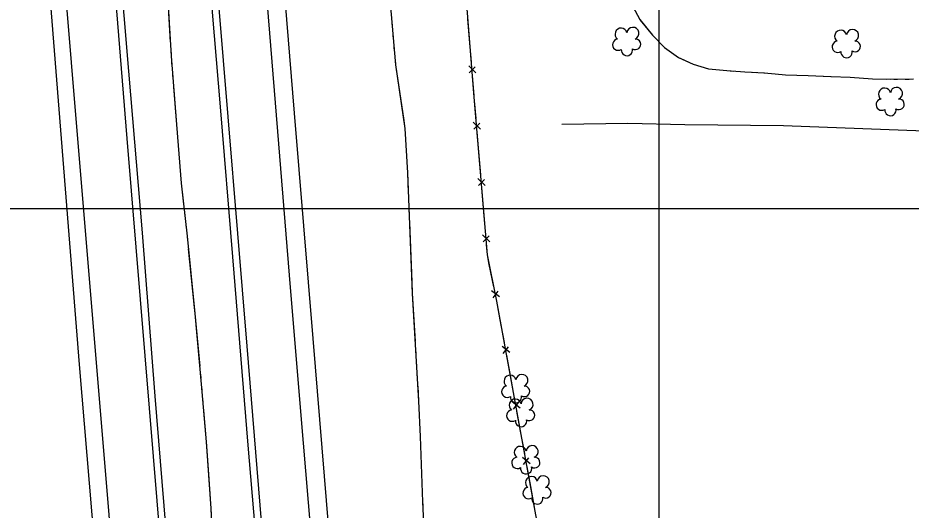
# Model space of a CAD drawing. Extents: x 353423 to 364002, y 127000 to 201942.
# Drawn here: x 361184.6 to 361623.8, y 135851.6 to 136093.8 of the extents above; entities that cross this region are included whole.
import ezdxf

# ---------------------------------------------------------------- set-up
doc = ezdxf.new("R2010")
doc.units = 0
for name, color, linetype in [('E_DTM_SlopeBottom', 7, 'Continuous'), ('E_DTM_SlopeTop', 7, 'Continuous'), ('E_FEN_Generic', 7, 'Continuous'), ('E_LAND_TreeLine', 7, 'Continuous'), ('E_MISCPROP', 7, 'Continuous'), ('E_STRUCT_WingWall', 7, 'Continuous')]:
    doc.layers.add(name, color=color, linetype=linetype)

msp = doc.modelspace()

# ---------------------------------------------------------------- linework, layer by layer
at = {"layer": 'E_DTM_SlopeBottom'}
for p, q in [((361409.77, 136066.79), (361406.25, 136070.23)), ((361406.53, 136066.71), (361409.46, 136069.74)), ((361412.04, 136039.08), (361408.51, 136042.51)), ((361408.8, 136038.98), (361411.72, 136042.03)), ((361414.34, 136011.37), (361410.81, 136014.8)), ((361411.1, 136011.27), (361414.03, 136014.31)), ((361416.64, 135983.65), (361413.11, 135987.08)), ((361413.41, 135983.55), (361416.33, 135986.6)), ((361421.45, 135956.51), (361417.54, 135959.49)), ((361418.25, 135956.02), (361420.79, 135959.39)), ((361426.5, 135929.12), (361422.65, 135932.19)), ((361423.29, 135928.71), (361425.9, 135932.02)), ((361431.5, 135901.77), (361427.65, 135904.83)), ((361428.29, 135901.35), (361430.9, 135904.67)), ((361436.51, 135874.41), (361432.66, 135877.48)), ((361433.29, 135873.99), (361435.91, 135877.31))]:
    msp.add_line(p, q, dxfattribs=at)
for points in [[(361641.27, 134693.56), (361629.58, 134829.93), (361624.21, 134904.97), (361614.57, 135012.33), (361605.65, 135121.59), (361565.37, 135120.73), (361560.44, 135185.04), (361549.71, 135247.29), (361537.65, 135312.84), (361524.72, 135381.6), (361514.58, 135439.62), (361500.19, 135517.06), (361495.7, 135541.61), (361474.25, 135657.5), (361459.08, 135741.57), (361441.12, 135839.53), (361420.09, 135954.5), (361415.43, 135977.29), (361408.98, 136054.85), (361401.51, 136148.05), (361390.58, 136282.09), (361381.93, 136388.22)], [(361406.7, 136083.32), (361405.91, 136093.22)], [(361407.6, 136072.05), (361406.7, 136083.32)], [(361408.92, 136055.59), (361408.13, 136065.5)], [(361409.86, 136044.33), (361408.98, 136054.85), (361408.92, 136055.59)], [(361411.23, 136027.88), (361410.4, 136037.78)], [(361412.16, 136016.62), (361411.23, 136027.88)], [(361413.53, 136000.17), (361412.71, 136010.07)], [(361414.47, 135988.9), (361413.53, 136000.17)], [(361416.4, 135972.53), (361415.43, 135977.29), (361415.01, 135982.36)], [(361418.67, 135961.46), (361416.4, 135972.53)], [(361421.78, 135945.25), (361420.09, 135954.5), (361419.98, 135955.02)], [(361423.81, 135934.13), (361421.78, 135945.25)], [(361426.79, 135917.89), (361425, 135927.67)], [(361428.82, 135906.78), (361426.79, 135917.89)], [(361431.79, 135890.54), (361430, 135900.31)], [(361433.82, 135879.42), (361431.79, 135890.54)], [(361436.79, 135863.18), (361435.01, 135872.96)], [(361438.83, 135852.07), (361436.79, 135863.18)]]:
    msp.add_lwpolyline(points, dxfattribs=at)
at = {"layer": 'E_DTM_SlopeTop'}
for points in [[(361396.7, 134677.37), (361383.61, 134837.06), (361376.47, 134921.26), (361369.77, 135003.99), (361363.56, 135082.08), (361357.21, 135157.09), (361349.05, 135257.39), (361342.07, 135341.09), (361335.6, 135421.11), (361329.1, 135499.86), (361323.09, 135573.48), (361316.94, 135652.27), (361310.05, 135737.13), (361304.12, 135810.32), (361297.78, 135883.5), (361290.19, 135976.29), (361284.2, 136050.07), (361277.23, 136133.72), (361271.57, 136204.57), (361265.24, 136282.49), (361259.93, 136343.75), (361254.86, 136377.17)], [(361260.53, 136377.61), (361273.29, 136219.21), (361283.18, 136100.52), (361297.23, 135932.24), (361309.21, 135783.78), (361319.5, 135653.78), (361325.84, 135579.08), (361335.45, 135459.92), (361346.49, 135323.85), (361355.03, 135222.46), (361361.13, 135146.75), (361369.62, 135045.69), (361376.45, 134963.04), (361384.58, 134862.03), (361391.92, 134770.48), (361400.33, 134675.29)], [(361443.99, 134681.89), (361425.57, 134858.3), (361416.98, 134942.97), (361409.2, 135020.58), (361401, 135099.56), (361390.1, 135207.3), (361379.98, 135305.99), (361370.59, 135400.35), (361363.85, 135465.71), (361354, 135559.08), (361345.03, 135650.34), (361338.87, 135715.61), (361331.08, 135812.48), (361324.98, 135884.52), (361318.61, 135961.22), (361310.81, 136058.07), (361303.72, 136144.9), (361296.31, 136233.77), (361284.99, 136370.35)], [(361293.96, 136370.31), (361303.56, 136257.86), (361312.24, 136147.25), (361320.4, 136046.95), (361329.69, 135936), (361337.35, 135842.48), (361345.81, 135737.21), (361353.66, 135645.68), (361361.94, 135541.66), (361370.28, 135454.04), (361379.76, 135358.25), (361388.82, 135267.51), (361400.23, 135163.47), (361412.06, 135049.08), (361424.61, 134917.39), (361436.07, 134804.43), (361443.65, 134726.96), (361448.97, 134681.25)], [(361351.05, 134664.63), (361337.39, 134825.33), (361330.95, 134904.39), (361325.64, 134969.63), (361318.55, 135056.39), (361310.04, 135161.67), (361301.56, 135264.14), (361294.49, 135352.48), (361286.37, 135448.73), (361277.95, 135550.01), (361268.88, 135660.03), (361260.79, 135763), (361249.33, 135901.8), (361238.28, 136034.46), (361229.05, 136148.16), (361218.39, 136277.99), (361212.48, 136348.99)], [(361215.88, 136349.3), (361225.01, 136234.99), (361232.06, 136149.89), (361239, 136067.61), (361245.67, 135988.1), (361251.91, 135907.65), (361257.23, 135843.8), (361264.01, 135763.42), (361270.71, 135680.71), (361276.91, 135605.71), (361282.12, 135541), (361291.62, 135424.19), (361298.48, 135341.76), (361306.78, 135237.93), (361314.68, 135139.9), (361320.09, 135073.72), (361326, 135000.5), (361332.72, 134922.29), (361341.75, 134812.12), (361350.25, 134708.36), (361354.13, 134664.84)], [(361180.1, 136344.37), (361189.81, 136229.58), (361199.72, 136110.86), (361208.14, 136005.52), (361214.77, 135923.19), (361223.46, 135820.12), (361232.49, 135708.36), (361242.15, 135589.45), (361253.1, 135457.7), (361263.61, 135332.47), (361273.94, 135202.44), (361280.22, 135131), (361284.54, 135078.79), (361290.37, 134998.42), (361295.75, 134914.37), (361301.58, 134822.33), (361308.19, 134716.23), (361311.76, 134662.41)], [(361317.03, 134662.47), (361306.89, 134816.39), (361302.26, 134889.92), (361297.74, 134964.91), (361291.41, 135069.88), (361285.48, 135161.58), (361281.7, 135208.48), (361272.03, 135327.67), (361262.86, 135438.3), (361252.64, 135567.21), (361241.51, 135700.05), (361228.98, 135855.38), (361213.87, 136036.21), (361205.27, 136141.31), (361188.85, 136344.99)]]:
    msp.add_lwpolyline(points, dxfattribs=at)
at = {"layer": 'E_FEN_Generic'}
for centre, radius, start, end in [((361481.2, 136085.81), 2.97, 13.19, 234.4239), ((361487.04, 136086.19), 2.97, 290.8408, 173.8141), ((361589.21, 136084.78), 2.97, 13.19, 234.4239), ((361595.06, 136085.16), 2.97, 290.8408, 173.8141), ((361479.76, 136080.63), 2.78, 96.1609, 303.9339), ((361488.26, 136080.8), 2.61, 235.5461, 93.4787), ((361587.78, 136079.6), 2.78, 96.1609, 303.9339), ((361596.27, 136079.77), 2.61, 235.5461, 93.4787), ((361484.08, 136077.98), 2.78, 172.8379, 13.849), ((361592.09, 136076.95), 2.78, 172.8379, 13.849), ((361610.78, 136056.29), 2.97, 13.19, 234.4239), ((361616.62, 136056.66), 2.97, 290.8408, 173.8141), ((361609.35, 136051.11), 2.78, 96.1609, 303.9339), ((361617.84, 136051.28), 2.61, 235.5461, 93.4787), ((361613.66, 136048.46), 2.78, 172.8379, 13.849), ((361426.62, 135915.06), 2.97, 13.19, 234.4239), ((361432.46, 135915.43), 2.97, 290.8408, 173.8141), ((361425.19, 135909.88), 2.78, 96.1609, 303.9339), ((361433.68, 135910.05), 2.61, 235.5461, 93.4787), ((361429.12, 135903.28), 2.97, 13.19, 234.4239), ((361429.5, 135907.23), 2.78, 172.8379, 13.849), ((361434.96, 135903.66), 2.97, 290.8408, 173.8141), ((361427.69, 135898.1), 2.78, 96.1609, 303.9339), ((361436.18, 135898.27), 2.61, 235.5461, 93.4787), ((361432, 135895.45), 2.78, 172.8379, 13.849), ((361431.63, 135880.01), 2.97, 13.19, 234.4239), ((361437.48, 135880.38), 2.97, 290.8408, 173.8141), ((361430.2, 135874.83), 2.78, 96.1609, 303.9339), ((361438.69, 135875), 2.61, 235.5461, 93.4787), ((361434.51, 135872.18), 2.78, 172.8379, 13.849), ((361437.13, 135865.17), 2.97, 13.19, 234.4239), ((361442.97, 135865.54), 2.97, 290.8408, 173.8141), ((361435.7, 135859.99), 2.78, 96.1609, 303.9339), ((361444.19, 135860.15), 2.61, 235.5461, 93.4787), ((361440.01, 135857.34), 2.78, 172.8379, 13.849)]:
    msp.add_arc(centre, radius, start, end, dxfattribs=at)
at = {"layer": 'E_LAND_TreeLine'}
for p, q in [((361500, 136000), (361500, 139000)), ((361500, 134500), (361500, 136500)), ((360000, 136000), (364000, 136000)), ((360000, 136000), (364000, 136000))]:
    msp.add_line(p, q, dxfattribs=at)
at = {"layer": 'E_MISCPROP'}
msp.add_lwpolyline([(361755.86, 136037.48), (361697.76, 136037.11), (361639.19, 136037.72), (361561.03, 136040.64), (361512.5, 136041.26), (361484.57, 136041.85), (361452.07, 136041.42)], dxfattribs=at)
at = {"layer": 'E_STRUCT_WingWall'}
for points in [[(361385.45, 135817.68), (361383.78, 135855.7), (361382.48, 135887.83), (361381.79, 135905.22), (361378.68, 135958.16), (361376.28, 136017.64), (361375.05, 136039.31), (361370.42, 136070.73), (361367.76, 136101.29), (361363.41, 136146.52), (361359.72, 136178.89), (361355.68, 136212.93), (361352.48, 136238.29), (361349.1, 136274.82), (361348.51, 136305.07), (361348.55, 136325.44), (361345.89, 136351.29), (361344.79, 136365.42)], [(361236.11, 136349.92), (361239.86, 136312.18), (361243.62, 136276.94), (361246.39, 136246.4), (361248.98, 136209.32), (361252.15, 136167.85), (361253.89, 136147.93), (361257.73, 136110.75), (361259.94, 136074.94), (361262.5, 136041.41), (361264.86, 136012.51), (361267.74, 135986.46), (361271.62, 135948.43), (361274.77, 135913.57), (361277.16, 135885.24), (361279.44, 135852.49), (361281.05, 135814.71)], [(361257.72, 136110.82), (361257.73, 136110.75), (361259.52, 136081.86)], [(361485.88, 136101.62), (361490.37, 136092.99), (361496.63, 136085.24), (361502.57, 136079.27), (361509.46, 136074.4), (361516.73, 136071.01), (361524.21, 136068.73), (361533.23, 136067.94), (361542.04, 136067.21), (361551.78, 136066.71), (361562.14, 136065.78), (361573.17, 136065.45), (361584.51, 136064.97), (361593.89, 136064.72), (361604.91, 136063.87), (361613.46, 136063.63), (361625.02, 136063.74)], [(361368.79, 136089.43), (361368.62, 136091.44)], [(361490.59, 136092.72), (361496.63, 136085.24), (361502.57, 136079.27), (361509.46, 136074.4), (361510.2, 136074.06)], [(361369.32, 136083.4), (361369.14, 136085.41)], [(361259.76, 136077.87), (361259.89, 136075.87)], [(361369.84, 136077.37), (361369.67, 136079.38)], [(361374.3, 136044.41), (361370.42, 136070.73), (361370.19, 136073.36)], [(361510.2, 136074.06), (361516.73, 136071.01), (361524.21, 136068.73), (361533.23, 136067.94), (361536.41, 136067.67)], [(361260.18, 136071.88), (361260.33, 136069.89)], [(361260.63, 136065.9), (361260.79, 136063.9)], [(361540.16, 136067.36), (361542.03, 136067.21)], [(361545.79, 136067.02), (361547.67, 136066.92)], [(361551.43, 136066.73), (361551.78, 136066.71), (361553.3, 136066.58)], [(361557.05, 136066.24), (361562.14, 136065.78), (361573.17, 136065.45), (361584.3, 136064.98)], [(361584.3, 136064.98), (361584.51, 136064.97), (361593.89, 136064.72), (361604.91, 136063.87), (361611.54, 136063.69)], [(361261.09, 136059.91), (361262.5, 136041.41), (361263.35, 136030.99)], [(361615.3, 136063.65), (361617.18, 136063.67)], [(361620.95, 136063.7), (361622.83, 136063.72)], [(361376.38, 136015.26), (361376.28, 136017.64), (361375.05, 136039.31), (361374.3, 136044.41)], [(361263.35, 136030.99), (361264.86, 136012.51), (361266.01, 136002.11)], [(361376.62, 136009.22), (361376.54, 136011.23)], [(361376.86, 136003.17), (361376.78, 136005.19)], [(361377.11, 135997.13), (361377.03, 135999.14)], [(361266.45, 135998.13), (361266.67, 135996.14)], [(361267.11, 135992.17), (361267.33, 135990.18)], [(361378.45, 135963.88), (361377.27, 135993.1)], [(361267.77, 135986.2), (361267.97, 135984.21)], [(361268.38, 135980.23), (361271.32, 135951.38)], [(361380.06, 135934.68), (361378.68, 135958.16), (361378.45, 135963.88)], [(361271.32, 135951.38), (361271.62, 135948.43), (361273.97, 135922.49)], [(361380.41, 135928.64), (361380.29, 135930.66)], [(361380.77, 135922.61), (361380.65, 135924.62)], [(361274.33, 135918.5), (361274.51, 135916.51)], [(361381.12, 135916.57), (361381, 135918.58)], [(361274.86, 135912.52), (361275.03, 135910.53)], [(361382.66, 135883.33), (361382.48, 135887.83), (361381.79, 135905.22), (361381.36, 135912.54)], [(361275.36, 135906.54), (361275.53, 135904.55)], [(361275.87, 135900.56), (361277.16, 135885.24), (361278.11, 135871.63)], [(361383.85, 135854.12), (361383.78, 135855.7), (361382.66, 135883.33)], [(361278.11, 135871.63), (361279.44, 135852.49), (361279.86, 135842.67)]]:
    msp.add_lwpolyline(points, dxfattribs=at)

doc.saveas('drawing.dxf')
